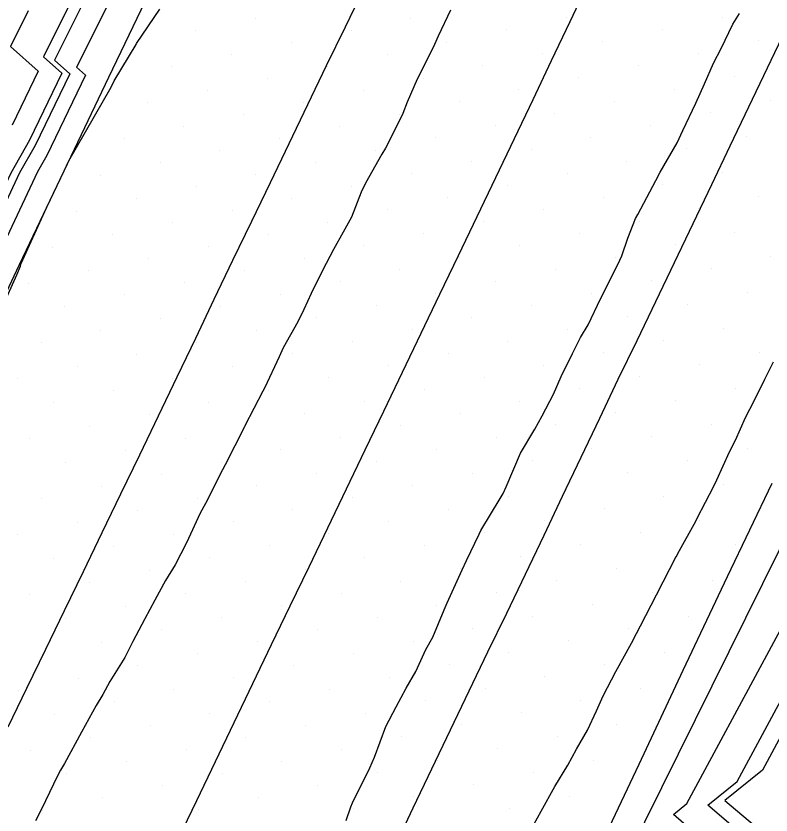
# Model space of a CAD drawing. Extents: x 2354170 to 2357230, y 866100 to 868290.
# Drawn here: x 2355639.3 to 2355683.04, y 867125.51 to 867171.77 of the extents above; entities that cross this region are included whole.
import ezdxf

# ---------------------------------------------------------------- set-up
doc = ezdxf.new("R2010")
doc.units = 0
for name, color, linetype in [('Default', 7, 'Continuous'), ('DTM Contours Minor', 7, 'Continuous'), ('Exist DTM Breakline', 7, 'Continuous'), ('Exist DTM Scan Elevation Point', 7, 'Continuous'), ('Exist Roads EOP', 7, 'Continuous'), ('PH Exist DTM Breakline', 7, 'Continuous')]:
    doc.layers.add(name, color=color, linetype=linetype)

msp = doc.modelspace()

# ---------------------------------------------------------------- linework, layer by layer
at = {"layer": 'Default'}
for points in [[(2355709.863, 867187.702), (2355707.94, 867184.276), (2355703.945, 867176.234), (2355703.74, 867175.866), (2355700.923, 867168.922), (2355694.282, 867152.26), (2355691.507, 867142.984), (2355691.115, 867141.97), (2355689.176, 867140.41), (2355682.542, 867128.106), (2355680.371, 867126.354), (2355682.083, 867124.913), (2355679.321, 867112.171), (2355678.839, 867111.204), (2355672.05, 867097.988)], [(2355644.96, 867173.134), (2355642.8, 867168.809), (2355643.332, 867168.339), (2355641.084, 867163.691), (2355640.539, 867162.738), (2355638.302, 867158.011)], [(2355642.48, 867172.597), (2355640.887, 867169.407), (2355641.963, 867168.457), (2355640.084, 867164.572), (2355638.994, 867162.668), (2355637.086, 867158.636), (2355635.177, 867154.598), (2355633.945, 867152.709), (2355632.003, 867148.428), (2355630.009, 867144.134), (2355627.455, 867140.343), (2355625.627, 867136.368), (2355623.748, 867132.382), (2355621.864, 867128.4), (2355620.192, 867124.456), (2355618.222, 867120.416), (2355616.286, 867116.399), (2355614.381, 867112.348), (2355611.961, 867106.805), (2355610.121, 867102.69), (2355608.234, 867098.48), (2355607.143, 867096.128)], [(2355637.472, 867152.657), (2355639.35, 867156.779), (2355639.559, 867157.295), (2355639.6, 867157.435), (2355641.072, 867160.671), (2355642.083, 867162.808), (2355642.085, 867162.81), (2355642.364, 867163.389), (2355644.813, 867167.657), (2355644.992, 867168.013), (2355646.255, 867170.12), (2355646.28, 867170.171), (2355647.642, 867172.166)], [(2355664.481, 867172.11), (2355663.761, 867170.596), (2355663.542, 867170.115), (2355662.651, 867168.333), (2355662.535, 867168.106), (2355661.97, 867166.79), (2355661.714, 867166.134), (2355661.653, 867165.996), (2355660.711, 867164.126), (2355660.494, 867163.765), (2355659.558, 867162.087), (2355659.292, 867161.563), (2355658.733, 867160.115), (2355658.257, 867159.25), (2355657.693, 867158.248), (2355657.063, 867157.042), (2355656.406, 867155.71), (2355655.968, 867154.769), (2355655.622, 867154.069), (2355654.782, 867152.556), (2355654.541, 867152.045), (2355653.721, 867150.26), (2355653.61, 867150.051), (2355652.553, 867148.035), (2355652.551, 867148.032), (2355652.532, 867147.995), (2355651.424, 867145.785), (2355651.271, 867145.49), (2355650.288, 867143.539), (2355649.978, 867142.98), (2355649.176, 867141.277), (2355648.531, 867139.997), (2355647.955, 867139.087), (2355647.338, 867137.95), (2355646.774, 867136.871), (2355646.076, 867135.566), (2355645.612, 867134.642), (2355644.746, 867133.235), (2355644.338, 867132.487), (2355643.95, 867131.848), (2355643.094, 867130.313), (2355642.103, 867128.499), (2355641.887, 867128.114), (2355641.696, 867127.78), (2355640.769, 867125.856), (2355640.437, 867125.183)], [(2355640, 867172.061), (2355638.974, 867170.006), (2355640.594, 867168.575), (2355639.084, 867165.453)], [(2355658.427, 867125.189), (2355658.705, 867125.98), (2355658.805, 867126.213), (2355659.802, 867128.252), (2355660.071, 867128.854), (2355660.731, 867130.634), (2355661.32, 867131.777), (2355661.896, 867132.862), (2355662.467, 867133.815), (2355663.045, 867135.099), (2355663.452, 867135.819), (2355664.111, 867137.391), (2355664.285, 867137.793), (2355665.14, 867139.708), (2355665.398, 867140.256), (2355666.126, 867141.776), (2355666.233, 867141.983), (2355667.356, 867143.831), (2355667.516, 867144.131), (2355667.707, 867144.512), (2355668.526, 867146.461), (2355669.352, 867147.845), (2355669.793, 867148.62), (2355670.446, 867149.872), (2355670.891, 867150.891), (2355671.546, 867152.235), (2355672.007, 867153.151), (2355672.449, 867153.888), (2355673.158, 867155.387), (2355674.12, 867157.313), (2355674.28, 867157.642), (2355674.392, 867157.892), (2355674.745, 867158.915), (2355675.191, 867160.037), (2355675.319, 867160.281), (2355676.375, 867162.251), (2355676.624, 867162.736), (2355677.613, 867164.429), (2355677.938, 867165.138), (2355678.691, 867166.714), (2355679.193, 867167.834), (2355679.712, 867169.036), (2355680.153, 867169.889), (2355680.837, 867171.29), (2355681.215, 867171.91)], [(2355669.297, 867124.967), (2355669.728, 867125.73), (2355670.52, 867127.156), (2355671.268, 867128.391), (2355671.777, 867129.321), (2355672.411, 867130.428), (2355672.941, 867131.549), (2355673.322, 867132.417), (2355674.044, 867133.817), (2355674.96, 867135.472), (2355675.244, 867136.021), (2355675.476, 867136.464), (2355676.402, 867138.253), (2355677.55, 867140.472), (2355677.558, 867140.485), (2355677.648, 867140.649), (2355678.681, 867142.529), (2355678.756, 867142.69), (2355679.73, 867144.547), (2355679.913, 867144.922), (2355680.631, 867146.534), (2355680.989, 867147.208), (2355681.564, 867148.528), (2355682.063, 867149.495), (2355682.675, 867150.74), (2355683.191, 867151.746)], [(2355651.335, 867065.312), (2355657.519, 867080.682), (2355662.163, 867092.336), (2355663.647, 867093.819), (2355665.203, 867096.942), (2355667.953, 867102.296), (2355677.011, 867120.463), (2355678.001, 867125.031), (2355677.387, 867125.547), (2355678.165, 867126.175), (2355687.697, 867143.855)]]:
    msp.add_lwpolyline(points, dxfattribs=at)
at = {"layer": 'DTM Contours Minor'}
for points in [[(2355643.307, 867172.776), (2355641.525, 867169.208), (2355642.419, 867168.417), (2355640.418, 867164.279), (2355639.509, 867162.692), (2355637.491, 867158.428)], [(2355607.113, 866975.1), (2355607.429, 866975.75), (2355608.526, 866977.827), (2355609.731, 866980.54), (2355619.892, 867003.124), (2355620.998, 867005.324), (2355621.917, 867007.247), (2355633.66, 867025.981), (2355635.249, 867028.655), (2355641.147, 867037.292), (2355641.194, 867037.392), (2355641.253, 867037.482), (2355653.758, 867064.406), (2355653.889, 867064.688), (2355654.952, 867066.834), (2355664.475, 867090.732), (2355668.093, 867094.346), (2355668.621, 867095.405), (2355675.21, 867108.234), (2355678.551, 867114.935), (2355680.723, 867124.952), (2355679.377, 867126.085), (2355681.083, 867127.463), (2355688.683, 867141.559)]]:
    msp.add_lwpolyline(points, dxfattribs=at)
at = {"layer": 'Exist DTM Breakline'}
for points in [[(2355648.705, 867124.109), (2355649.785, 867126.364), (2355650.864, 867128.619), (2355651.944, 867130.873), (2355653.028, 867133.126), (2355654.111, 867135.38), (2355655.194, 867137.633), (2355656.277, 867139.886), (2355657.36, 867142.139), (2355658.443, 867144.392), (2355659.526, 867146.646), (2355660.609, 867148.899), (2355661.692, 867151.152), (2355662.775, 867153.405), (2355663.859, 867155.658), (2355664.942, 867157.912), (2355666.025, 867160.165), (2355667.108, 867162.418), (2355668.191, 867164.671), (2355669.263, 867166.929), (2355670.334, 867169.189), (2355671.405, 867171.448), (2355672.476, 867173.707)], [(2355638.845, 867130.611), (2355639.935, 867132.861), (2355641.025, 867135.11), (2355642.115, 867137.36), (2355643.204, 867139.611), (2355644.292, 867141.862), (2355645.379, 867144.113), (2355646.467, 867146.364), (2355647.552, 867148.616), (2355648.631, 867150.871), (2355649.71, 867153.126), (2355650.79, 867155.381), (2355651.871, 867157.635), (2355652.957, 867159.887), (2355654.044, 867162.138), (2355655.13, 867164.39), (2355656.215, 867166.642), (2355657.298, 867168.895), (2355658.381, 867171.148), (2355659.465, 867173.402)], [(2355683.9, 867171.009), (2355682.822, 867168.754), (2355681.744, 867166.498), (2355680.666, 867164.242), (2355679.588, 867161.986), (2355678.511, 867159.731), (2355677.429, 867157.477), (2355676.345, 867155.224), (2355675.261, 867152.971), (2355674.176, 867150.719), (2355673.098, 867148.463), (2355672.024, 867146.206), (2355670.95, 867143.948), (2355669.877, 867141.69), (2355668.796, 867139.436), (2355667.71, 867137.184), (2355666.623, 867134.933), (2355665.537, 867132.681), (2355664.455, 867130.428), (2355663.377, 867128.172), (2355662.298, 867125.916), (2355661.22, 867123.661)]]:
    msp.add_lwpolyline(points, dxfattribs=at)
at = {"layer": 'Exist DTM Scan Elevation Point'}
for p, q in [((2355662.181, 867171.642), (2355662.181, 867171.642)), ((2355671.195, 867171.673), (2355671.195, 867171.673)), ((2355680.209, 867171.705), (2355680.209, 867171.705)), ((2355653.168, 867171.61), (2355653.168, 867171.61)), ((2355649.703, 867170.904), (2355649.703, 867170.904)), ((2355658.717, 867170.936), (2355658.717, 867170.936)), ((2355667.731, 867170.968), (2355667.731, 867170.968)), ((2355676.745, 867170.999), (2355676.745, 867170.999)), ((2355664.266, 867170.262), (2355664.266, 867170.262)), ((2355673.28, 867170.294), (2355673.28, 867170.294)), ((2355682.294, 867170.326), (2355682.294, 867170.326)), ((2355646.239, 867170.199), (2355646.239, 867170.199)), ((2355655.253, 867170.23), (2355655.253, 867170.23)), ((2355651.788, 867169.525), (2355651.788, 867169.525)), ((2355660.802, 867169.557), (2355660.802, 867169.557)), ((2355669.816, 867169.588), (2355669.816, 867169.588)), ((2355678.83, 867169.62), (2355678.83, 867169.62)), ((2355666.351, 867168.883), (2355666.351, 867168.883)), ((2355675.365, 867168.914), (2355675.365, 867168.914)), ((2355648.324, 867168.819), (2355648.324, 867168.819)), ((2355657.338, 867168.851), (2355657.338, 867168.851)), ((2355653.873, 867168.146), (2355653.873, 867168.146)), ((2355662.887, 867168.177), (2355662.887, 867168.177)), ((2355671.901, 867168.209), (2355671.901, 867168.209)), ((2355680.915, 867168.241), (2355680.915, 867168.241)), ((2355659.423, 867167.472), (2355659.423, 867167.472)), ((2355668.436, 867167.503), (2355668.436, 867167.503)), ((2355677.45, 867167.535), (2355677.45, 867167.535)), ((2355650.409, 867167.44), (2355650.409, 867167.44)), ((2355646.944, 867166.734), (2355646.944, 867166.734)), ((2355655.958, 867166.766), (2355655.958, 867166.766)), ((2355664.972, 867166.798), (2355664.972, 867166.798)), ((2355673.986, 867166.829), (2355673.986, 867166.829)), ((2355683, 867166.861), (2355683, 867166.861)), ((2355661.508, 867166.092), (2355661.508, 867166.092)), ((2355670.521, 867166.124), (2355670.521, 867166.124)), ((2355679.535, 867166.156), (2355679.535, 867166.156)), ((2355652.494, 867166.061), (2355652.494, 867166.061)), ((2355649.029, 867165.355), (2355649.029, 867165.355)), ((2355658.043, 867165.387), (2355658.043, 867165.387)), ((2355667.057, 867165.418), (2355667.057, 867165.418)), ((2355676.071, 867165.45), (2355676.071, 867165.45)), ((2355663.593, 867164.713), (2355663.593, 867164.713)), ((2355672.606, 867164.744), (2355672.606, 867164.744)), ((2355681.62, 867164.776), (2355681.62, 867164.776)), ((2355645.565, 867164.649), (2355645.565, 867164.649)), ((2355654.579, 867164.681), (2355654.579, 867164.681)), ((2355651.114, 867163.976), (2355651.114, 867163.976)), ((2355660.128, 867164.007), (2355660.128, 867164.007)), ((2355669.142, 867164.039), (2355669.142, 867164.039)), ((2355678.156, 867164.071), (2355678.156, 867164.071)), ((2355665.678, 867163.333), (2355665.678, 867163.333)), ((2355674.691, 867163.365), (2355674.691, 867163.365)), ((2355647.65, 867163.27), (2355647.65, 867163.27)), ((2355656.664, 867163.302), (2355656.664, 867163.302)), ((2355644.185, 867162.564), (2355644.185, 867162.564)), ((2355653.199, 867162.596), (2355653.199, 867162.596)), ((2355662.213, 867162.628), (2355662.213, 867162.628)), ((2355671.227, 867162.659), (2355671.227, 867162.659)), ((2355680.241, 867162.691), (2355680.241, 867162.691)), ((2355658.749, 867161.922), (2355658.749, 867161.922)), ((2355667.763, 867161.954), (2355667.763, 867161.954)), ((2355676.776, 867161.986), (2355676.776, 867161.986)), ((2355649.735, 867161.891), (2355649.735, 867161.891)), ((2355646.27, 867161.185), (2355646.27, 867161.185)), ((2355655.284, 867161.217), (2355655.284, 867161.217)), ((2355664.298, 867161.248), (2355664.298, 867161.248)), ((2355673.312, 867161.28), (2355673.312, 867161.28)), ((2355682.326, 867161.312), (2355682.326, 867161.312)), ((2355660.834, 867160.543), (2355660.834, 867160.543)), ((2355669.848, 867160.574), (2355669.848, 867160.574)), ((2355678.861, 867160.606), (2355678.861, 867160.606)), ((2355642.806, 867160.479), (2355642.806, 867160.479)), ((2355651.82, 867160.511), (2355651.82, 867160.511)), ((2355648.355, 867159.806), (2355648.355, 867159.806)), ((2355657.369, 867159.837), (2355657.369, 867159.837)), ((2355666.383, 867159.869), (2355666.383, 867159.869)), ((2355675.397, 867159.901), (2355675.397, 867159.901)), ((2355662.919, 867159.163), (2355662.919, 867159.163)), ((2355671.932, 867159.195), (2355671.932, 867159.195)), ((2355680.946, 867159.227), (2355680.946, 867159.227)), ((2355644.891, 867159.1), (2355644.891, 867159.1)), ((2355653.905, 867159.132), (2355653.905, 867159.132)), ((2355641.427, 867158.394), (2355641.427, 867158.394)), ((2355650.44, 867158.426), (2355650.44, 867158.426)), ((2355659.454, 867158.458), (2355659.454, 867158.458)), ((2355668.468, 867158.489), (2355668.468, 867158.489)), ((2355677.482, 867158.521), (2355677.482, 867158.521)), ((2355665.004, 867157.784), (2355665.004, 867157.784)), ((2355674.017, 867157.816), (2355674.017, 867157.816)), ((2355683.031, 867157.847), (2355683.031, 867157.847)), ((2355646.976, 867157.721), (2355646.976, 867157.721)), ((2355655.99, 867157.752), (2355655.99, 867157.752)), ((2355643.512, 867157.015), (2355643.512, 867157.015)), ((2355652.525, 867157.047), (2355652.525, 867157.047)), ((2355661.539, 867157.078), (2355661.539, 867157.078)), ((2355670.553, 867157.11), (2355670.553, 867157.11)), ((2355679.567, 867157.142), (2355679.567, 867157.142)), ((2355658.075, 867156.373), (2355658.075, 867156.373)), ((2355667.089, 867156.404), (2355667.089, 867156.404)), ((2355676.102, 867156.436), (2355676.102, 867156.436)), ((2355640.047, 867156.309), (2355640.047, 867156.309)), ((2355649.061, 867156.341), (2355649.061, 867156.341)), ((2355645.597, 867155.636), (2355645.597, 867155.636)), ((2355654.61, 867155.667), (2355654.61, 867155.667)), ((2355663.624, 867155.699), (2355663.624, 867155.699)), ((2355672.638, 867155.731), (2355672.638, 867155.731)), ((2355681.652, 867155.762), (2355681.652, 867155.762)), ((2355660.16, 867154.993), (2355660.16, 867154.993)), ((2355669.174, 867155.025), (2355669.174, 867155.025)), ((2355678.187, 867155.057), (2355678.187, 867155.057)), ((2355642.132, 867154.93), (2355642.132, 867154.93)), ((2355651.146, 867154.962), (2355651.146, 867154.962)), ((2355647.682, 867154.256), (2355647.682, 867154.256)), ((2355656.695, 867154.288), (2355656.695, 867154.288)), ((2355665.709, 867154.32), (2355665.709, 867154.32)), ((2355674.723, 867154.351), (2355674.723, 867154.351)), ((2355662.245, 867153.614), (2355662.245, 867153.614)), ((2355671.259, 867153.646), (2355671.259, 867153.646)), ((2355680.272, 867153.677), (2355680.272, 867153.677)), ((2355644.217, 867153.551), (2355644.217, 867153.551)), ((2355653.231, 867153.582), (2355653.231, 867153.582)), ((2355640.753, 867152.845), (2355640.753, 867152.845)), ((2355649.767, 867152.877), (2355649.767, 867152.877)), ((2355658.78, 867152.908), (2355658.78, 867152.908)), ((2355667.794, 867152.94), (2355667.794, 867152.94)), ((2355676.808, 867152.972), (2355676.808, 867152.972)), ((2355655.316, 867152.203), (2355655.316, 867152.203)), ((2355664.33, 867152.235), (2355664.33, 867152.235)), ((2355673.344, 867152.266), (2355673.344, 867152.266)), ((2355682.357, 867152.298), (2355682.357, 867152.298)), ((2355646.302, 867152.171), (2355646.302, 867152.171)), ((2355642.838, 867151.466), (2355642.838, 867151.466)), ((2355651.852, 867151.497), (2355651.852, 867151.497)), ((2355660.865, 867151.529), (2355660.865, 867151.529)), ((2355669.879, 867151.561), (2355669.879, 867151.561)), ((2355678.893, 867151.592), (2355678.893, 867151.592)), ((2355657.401, 867150.823), (2355657.401, 867150.823)), ((2355666.415, 867150.855), (2355666.415, 867150.855)), ((2355675.429, 867150.887), (2355675.429, 867150.887)), ((2355639.373, 867150.76), (2355639.373, 867150.76)), ((2355648.387, 867150.792), (2355648.387, 867150.792)), ((2355644.923, 867150.086), (2355644.923, 867150.086)), ((2355653.937, 867150.118), (2355653.937, 867150.118)), ((2355662.95, 867150.15), (2355662.95, 867150.15)), ((2355671.964, 867150.181), (2355671.964, 867150.181)), ((2355680.978, 867150.213), (2355680.978, 867150.213)), ((2355659.486, 867149.444), (2355659.486, 867149.444)), ((2355668.5, 867149.476), (2355668.5, 867149.476)), ((2355677.514, 867149.507), (2355677.514, 867149.507)), ((2355641.458, 867149.381), (2355641.458, 867149.381)), ((2355650.472, 867149.412), (2355650.472, 867149.412)), ((2355647.008, 867148.707), (2355647.008, 867148.707)), ((2355656.022, 867148.738), (2355656.022, 867148.738)), ((2355665.035, 867148.77), (2355665.035, 867148.77)), ((2355674.049, 867148.802), (2355674.049, 867148.802)), ((2355661.571, 867148.065), (2355661.571, 867148.065)), ((2355670.585, 867148.096), (2355670.585, 867148.096)), ((2355679.599, 867148.128), (2355679.599, 867148.128)), ((2355643.543, 867148.001), (2355643.543, 867148.001)), ((2355652.557, 867148.033), (2355652.557, 867148.033)), ((2355640.079, 867147.296), (2355640.079, 867147.296)), ((2355649.093, 867147.327), (2355649.093, 867147.327)), ((2355658.107, 867147.359), (2355658.107, 867147.359)), ((2355667.12, 867147.391), (2355667.12, 867147.391)), ((2355676.134, 867147.422), (2355676.134, 867147.422)), ((2355654.642, 867146.653), (2355654.642, 867146.653)), ((2355663.656, 867146.685), (2355663.656, 867146.685)), ((2355672.67, 867146.717), (2355672.67, 867146.717)), ((2355681.684, 867146.748), (2355681.684, 867146.748)), ((2355645.628, 867146.622), (2355645.628, 867146.622)), ((2355642.164, 867145.916), (2355642.164, 867145.916)), ((2355651.178, 867145.948), (2355651.178, 867145.948)), ((2355660.191, 867145.98), (2355660.191, 867145.98)), ((2355669.205, 867146.011), (2355669.205, 867146.011)), ((2355678.219, 867146.043), (2355678.219, 867146.043)), ((2355656.727, 867145.274), (2355656.727, 867145.274)), ((2355665.741, 867145.306), (2355665.741, 867145.306)), ((2355674.755, 867145.337), (2355674.755, 867145.337)), ((2355647.713, 867145.242), (2355647.713, 867145.242)), ((2355644.249, 867144.537), (2355644.249, 867144.537)), ((2355653.263, 867144.568), (2355653.263, 867144.568)), ((2355662.276, 867144.6), (2355662.276, 867144.6)), ((2355680.304, 867144.663), (2355680.304, 867144.663)), ((2355658.812, 867143.895), (2355658.812, 867143.895)), ((2355667.826, 867143.926), (2355667.826, 867143.926)), ((2355676.84, 867143.958), (2355676.84, 867143.958)), ((2355640.784, 867143.831), (2355640.784, 867143.831)), ((2355649.798, 867143.863), (2355649.798, 867143.863)), ((2355646.334, 867143.157), (2355646.334, 867143.157)), ((2355655.348, 867143.189), (2355655.348, 867143.189)), ((2355664.361, 867143.221), (2355664.361, 867143.221)), ((2355673.375, 867143.252), (2355673.375, 867143.252)), ((2355660.897, 867142.515), (2355660.897, 867142.515)), ((2355669.911, 867142.547), (2355669.911, 867142.547)), ((2355678.925, 867142.579), (2355678.925, 867142.579)), ((2355642.869, 867142.452), (2355642.869, 867142.452)), ((2355651.883, 867142.483), (2355651.883, 867142.483)), ((2355639.405, 867141.746), (2355639.405, 867141.746)), ((2355648.419, 867141.778), (2355648.419, 867141.778)), ((2355657.433, 867141.81), (2355657.433, 867141.81)), ((2355666.446, 867141.841), (2355666.446, 867141.841)), ((2355675.46, 867141.873), (2355675.46, 867141.873)), ((2355653.968, 867141.104), (2355653.968, 867141.104)), ((2355662.982, 867141.136), (2355662.982, 867141.136)), ((2355671.996, 867141.167), (2355671.996, 867141.167)), ((2355681.01, 867141.199), (2355681.01, 867141.199)), ((2355644.954, 867141.072), (2355644.954, 867141.072)), ((2355641.49, 867140.367), (2355641.49, 867140.367)), ((2355650.504, 867140.398), (2355650.504, 867140.398)), ((2355659.518, 867140.43), (2355659.518, 867140.43)), ((2355668.531, 867140.462), (2355668.531, 867140.462)), ((2355677.545, 867140.494), (2355677.545, 867140.494)), ((2355656.053, 867139.725), (2355656.053, 867139.725)), ((2355665.067, 867139.756), (2355665.067, 867139.756)), ((2355674.081, 867139.788), (2355674.081, 867139.788)), ((2355647.039, 867139.693), (2355647.039, 867139.693)), ((2355643.575, 867138.987), (2355643.575, 867138.987)), ((2355652.589, 867139.019), (2355652.589, 867139.019)), ((2355661.603, 867139.051), (2355661.603, 867139.051)), ((2355670.616, 867139.082), (2355670.616, 867139.082)), ((2355679.63, 867139.114), (2355679.63, 867139.114)), ((2355658.138, 867138.345), (2355658.138, 867138.345)), ((2355667.152, 867138.377), (2355667.152, 867138.377)), ((2355676.166, 867138.409), (2355676.166, 867138.409)), ((2355640.111, 867138.282), (2355640.111, 867138.282)), ((2355649.124, 867138.313), (2355649.124, 867138.313)), ((2355645.66, 867137.608), (2355645.66, 867137.608)), ((2355654.674, 867137.64), (2355654.674, 867137.64)), ((2355663.688, 867137.671), (2355663.688, 867137.671)), ((2355672.701, 867137.703), (2355672.701, 867137.703)), ((2355660.223, 867136.966), (2355660.223, 867136.966)), ((2355669.237, 867136.997), (2355669.237, 867136.997)), ((2355678.251, 867137.029), (2355678.251, 867137.029)), ((2355642.196, 867136.902), (2355642.196, 867136.902)), ((2355651.209, 867136.934), (2355651.209, 867136.934)), ((2355647.745, 867136.229), (2355647.745, 867136.229)), ((2355656.759, 867136.26), (2355656.759, 867136.26)), ((2355665.773, 867136.292), (2355665.773, 867136.292)), ((2355674.786, 867136.324), (2355674.786, 867136.324)), ((2355653.294, 867135.555), (2355653.294, 867135.555)), ((2355662.308, 867135.586), (2355662.308, 867135.586)), ((2355671.322, 867135.618), (2355671.322, 867135.618)), ((2355644.281, 867135.523), (2355644.281, 867135.523)), ((2355640.816, 867134.817), (2355640.816, 867134.817)), ((2355649.83, 867134.849), (2355649.83, 867134.849)), ((2355658.844, 867134.881), (2355658.844, 867134.881)), ((2355667.858, 867134.912), (2355667.858, 867134.912)), ((2355676.871, 867134.944), (2355676.871, 867134.944)), ((2355655.379, 867134.175), (2355655.379, 867134.175)), ((2355664.393, 867134.207), (2355664.393, 867134.207)), ((2355673.407, 867134.239), (2355673.407, 867134.239)), ((2355646.365, 867134.144), (2355646.365, 867134.144)), ((2355642.901, 867133.438), (2355642.901, 867133.438)), ((2355651.915, 867133.47), (2355651.915, 867133.47)), ((2355660.929, 867133.501), (2355660.929, 867133.501)), ((2355669.943, 867133.533), (2355669.943, 867133.533)), ((2355657.464, 867132.796), (2355657.464, 867132.796)), ((2355666.478, 867132.827), (2355666.478, 867132.827)), ((2355675.492, 867132.859), (2355675.492, 867132.859)), ((2355639.437, 867132.732), (2355639.437, 867132.732)), ((2355648.45, 867132.764), (2355648.45, 867132.764)), ((2355644.986, 867132.059), (2355644.986, 867132.059)), ((2355654, 867132.09), (2355654, 867132.09)), ((2355663.014, 867132.122), (2355663.014, 867132.122)), ((2355672.028, 867132.154), (2355672.028, 867132.154)), ((2355659.549, 867131.416), (2355659.549, 867131.416)), ((2355668.563, 867131.448), (2355668.563, 867131.448)), ((2355641.522, 867131.353), (2355641.522, 867131.353)), ((2355650.535, 867131.385), (2355650.535, 867131.385)), ((2355647.071, 867130.679), (2355647.071, 867130.679)), ((2355656.085, 867130.711), (2355656.085, 867130.711)), ((2355665.099, 867130.742), (2355665.099, 867130.742)), ((2355674.113, 867130.774), (2355674.113, 867130.774)), ((2355652.62, 867130.005), (2355652.62, 867130.005)), ((2355661.634, 867130.037), (2355661.634, 867130.037)), ((2355670.648, 867130.069), (2355670.648, 867130.069)), ((2355643.607, 867129.974), (2355643.607, 867129.974)), ((2355640.142, 867129.268), (2355640.142, 867129.268)), ((2355649.156, 867129.3), (2355649.156, 867129.3)), ((2355658.17, 867129.331), (2355658.17, 867129.331)), ((2355667.184, 867129.363), (2355667.184, 867129.363)), ((2355654.705, 867128.626), (2355654.705, 867128.626)), ((2355663.719, 867128.657), (2355663.719, 867128.657)), ((2355672.733, 867128.689), (2355672.733, 867128.689)), ((2355645.692, 867128.594), (2355645.692, 867128.594)), ((2355642.227, 867127.889), (2355642.227, 867127.889)), ((2355651.241, 867127.92), (2355651.241, 867127.92)), ((2355660.255, 867127.952), (2355660.255, 867127.952)), ((2355669.269, 867127.984), (2355669.269, 867127.984)), ((2355656.79, 867127.246), (2355656.79, 867127.246)), ((2355665.804, 867127.278), (2355665.804, 867127.278)), ((2355647.777, 867127.215), (2355647.777, 867127.215)), ((2355644.312, 867126.509), (2355644.312, 867126.509)), ((2355653.326, 867126.541), (2355653.326, 867126.541)), ((2355662.34, 867126.572), (2355662.34, 867126.572)), ((2355671.354, 867126.604), (2355671.354, 867126.604)), ((2355658.875, 867125.867), (2355658.875, 867125.867)), ((2355667.889, 867125.899), (2355667.889, 867125.899)), ((2355640.848, 867125.804), (2355640.848, 867125.804)), ((2355649.862, 867125.835), (2355649.862, 867125.835))]:
    msp.add_line(p, q, dxfattribs=at)
at = {"layer": 'Exist Roads EOP'}
for points in [[(2355600.787, 867076.147), (2355603.391, 867081.552), (2355605.997, 867086.957), (2355608.602, 867092.362), (2355611.205, 867097.768), (2355613.804, 867103.175), (2355616.399, 867108.586), (2355618.986, 867113.999), (2355621.565, 867119.416), (2355624.136, 867124.838), (2355626.701, 867130.262), (2355629.262, 867135.688), (2355631.821, 867141.115), (2355634.381, 867146.541), (2355636.944, 867151.966), (2355639.512, 867157.389), (2355642.087, 867162.808), (2355644.671, 867168.223), (2355647.268, 867173.632)], [(2355649.67, 867074.262), (2355652.267, 867079.671), (2355654.858, 867085.083), (2355657.443, 867090.497), (2355660.022, 867095.914), (2355662.595, 867101.335), (2355665.162, 867106.758), (2355667.722, 867112.184), (2355670.28, 867117.612), (2355672.837, 867123.04), (2355675.395, 867128.467), (2355677.957, 867133.893), (2355680.525, 867139.315), (2355683.103, 867144.733)]]:
    msp.add_lwpolyline(points, dxfattribs=at)
at = {"layer": 'PH Exist DTM Breakline'}
msp.add_lwpolyline([(2355837.882, 867455.403), (2355821.17, 867421.842), (2355806.344, 867389.74), (2355794.755, 867363.845), (2355793.088, 867352.536), (2355792.171, 867348.439), (2355790.111, 867345.552), (2355782.553, 867336.039), (2355777.227, 867330.778), (2355765.909, 867311.071), (2355754.32, 867289.06), (2355742.292, 867263.446), (2355732.169, 867242.268), (2355700.262, 867175.95), (2355686.45, 867146.762), (2355675.72, 867125.097), (2355660.554, 867093.452), (2355646.796, 867063.536), (2355632.78, 867034.163), (2355619.043, 867004.402), (2355606.805, 866979.006), (2355594.124, 866952.764), (2355579.808, 866923.86)], dxfattribs=at)

doc.saveas('drawing.dxf')
